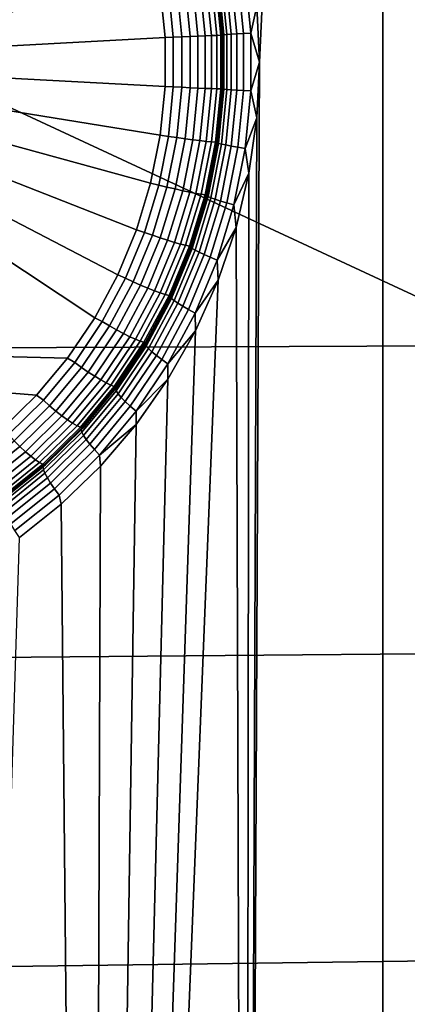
# Model space of a CAD drawing. Header units: metres. Extents: x -240 to 45, y -77 to 27.
# Tile 233 of 656: x -200.877 to -200.075, y -1.949 to 0.088. Entities that reach past the tile are written whole.
import ezdxf

# ---------------------------------------------------------------- set-up
doc = ezdxf.new("R2010")
doc.units = ezdxf.units.M
doc.layers.add('solid_102011X2', color=7, linetype='CONTINUOUS')

msp = doc.modelspace()

# ---------------------------------------------------------------- linework, layer by layer
at = {"layer": 'solid_102011X2'}
for points in [[(-200.381378, -0.000014, 268.158722), (-200.126343, 5.517744, 268.095123), (-200.126114, -5.517044, 268.095062), (-200.410034, -6.301452, 268.165863)], [(-200.381378, -0.000014, 268.158722), (-200.38678, 0.115492, 268.160065), (-200.126343, 5.517744, 268.095123)], [(-200.126114, -5.517044, 268.095062), (-200.126343, 5.517744, 268.095123), (-199.880981, 4.724035, 268.033936)], [(-199.880829, -4.723488, 268.033905), (-200.126114, -5.517044, 268.095062), (-199.880981, 4.724035, 268.033936)], [(-199.836945, 0.635814, 327.484955), (-201.442215, 0.642961, 325.893158), (-201.099945, 0, 326.252289)], [(-199.836945, 0.635814, 327.484955), (-201.099945, 0, 326.252289), (-199.838379, -0.586244, 327.486176), (-199.532898, 0, 327.801483)], [(-200.586624, 0.151448, 268.2099), (-200.576675, 0.050664, 268.207397), (-201.520187, 0, 268.442657), (-201.531815, 0.593008, 268.445557)], [(-200.493744, 0.054372, 268.223602), (-200.504379, 0.162562, 268.226257), (-200.491333, 0.164071, 268.237732), (-200.480591, 0.054877, 268.235046)], [(-200.480591, 0.054877, 268.235046), (-200.491333, 0.164071, 268.237732), (-200.480453, 0.165182, 268.251312), (-200.469635, 0.055249, 268.248627)], [(-200.469635, 0.055249, 268.248627), (-200.480453, 0.165182, 268.251312), (-200.472061, 0.165861, 268.266602), (-200.461197, 0.055476, 268.263916)], [(-200.461197, 0.055476, 268.263916), (-200.472061, 0.165861, 268.266602), (-200.466446, 0.166087, 268.28299), (-200.455566, 0.055551, 268.280273)], [(-200.468948, 0.166992, 268.248474), (-200.458008, 0.055854, 268.245728), (-200.458298, 0.055627, 268.263184), (-200.469177, 0.166313, 268.2659)], [(-200.469177, 0.166313, 268.2659), (-200.458298, 0.055627, 268.263184), (-200.455566, 0.055551, 268.280273), (-200.466446, 0.166087, 268.28299)], [(-200.465714, 0.168104, 268.231354), (-200.454712, 0.056226, 268.228607), (-200.458008, 0.055854, 268.245728), (-200.468948, 0.166992, 268.248474)], [(-200.459595, 0.169613, 268.215088), (-200.448486, 0.056731, 268.212311), (-200.454712, 0.056226, 268.228607), (-200.465714, 0.168104, 268.231354)], [(-200.450745, 0.171475, 268.200165), (-200.439514, 0.057353, 268.197357), (-200.448486, 0.056731, 268.212311), (-200.459595, 0.169613, 268.215088)], [(-200.439468, 0.173632, 268.187012), (-200.428101, 0.058075, 268.184174), (-200.439514, 0.057353, 268.197357), (-200.450745, 0.171475, 268.200165)], [(-200.426086, 0.17602, 268.176086), (-200.414566, 0.058873, 268.173218), (-200.428101, 0.058075, 268.184174), (-200.439468, 0.173632, 268.187012)], [(-200.411011, 0.178564, 268.167664), (-200.399323, 0.059724, 268.164764), (-200.414566, 0.058873, 268.173218), (-200.426086, 0.17602, 268.176086)], [(-200.411011, 0.178564, 268.167664), (-200.38678, 0.115492, 268.160065), (-200.399323, 0.059724, 268.164764)], [(-200.559479, 0.051378, 268.204681), (-200.576675, 0.050664, 268.207397), (-200.586624, 0.151448, 268.2099), (-200.569534, 0.15361, 268.207184)], [(-200.559479, 0.051378, 268.204681), (-200.569534, 0.15361, 268.207184), (-200.552277, 0.156155, 268.20755), (-200.542053, 0.052229, 268.204987)], [(-200.542053, 0.052229, 268.204987), (-200.552277, 0.156155, 268.20755), (-200.535324, 0.158542, 268.210907), (-200.524948, 0.053028, 268.208344)], [(-200.524948, 0.053028, 268.208344), (-200.535324, 0.158542, 268.210907), (-200.519196, 0.1607, 268.217224), (-200.508682, 0.053749, 268.2146)], [(-200.508682, 0.053749, 268.2146), (-200.519196, 0.1607, 268.217224), (-200.504379, 0.162562, 268.226257), (-200.493744, 0.054372, 268.223602)], [(-200.399323, 0.059724, 268.164764), (-200.38678, 0.115492, 268.160065), (-200.381378, -0.000014, 268.158722)], [(-200.576675, 0.050664, 268.207397), (-200.576675, -0.050663, 268.207397), (-201.520187, 0, 268.442657)], [(-200.559479, 0.051378, 268.204681), (-200.559479, -0.051378, 268.204681), (-200.576675, -0.050663, 268.207397), (-200.576675, 0.050664, 268.207397)], [(-200.559479, -0.051378, 268.204681), (-200.559479, 0.051378, 268.204681), (-200.542053, 0.052229, 268.204987), (-200.542053, -0.052229, 268.204987)], [(-200.542053, -0.052229, 268.204987), (-200.542053, 0.052229, 268.204987), (-200.524948, 0.053028, 268.208344), (-200.524948, -0.053028, 268.208344)], [(-200.524948, -0.053028, 268.208344), (-200.524948, 0.053028, 268.208344), (-200.508682, 0.053749, 268.2146), (-200.508682, -0.053749, 268.2146)], [(-200.508682, -0.053749, 268.2146), (-200.508682, 0.053749, 268.2146), (-200.493744, 0.054372, 268.223602), (-200.493744, -0.054372, 268.223602)], [(-200.493744, -0.054372, 268.223602), (-200.493744, 0.054372, 268.223602), (-200.480591, 0.054877, 268.235046), (-200.480591, -0.054877, 268.235046)], [(-200.480591, -0.054877, 268.235046), (-200.480591, 0.054877, 268.235046), (-200.469635, 0.055249, 268.248627), (-200.469635, -0.055249, 268.248627)], [(-200.469635, -0.055249, 268.248627), (-200.469635, 0.055249, 268.248627), (-200.461197, 0.055476, 268.263916), (-200.461197, -0.055476, 268.263916)], [(-200.461197, -0.055476, 268.263916), (-200.461197, 0.055476, 268.263916), (-200.455566, 0.055551, 268.280273), (-200.455566, -0.055551, 268.280273)], [(-200.458008, 0.055854, 268.245728), (-200.458008, -0.055854, 268.245728), (-200.458298, -0.055627, 268.263184), (-200.458298, 0.055627, 268.263184)], [(-200.458298, 0.055627, 268.263184), (-200.458298, -0.055627, 268.263184), (-200.455566, -0.055551, 268.280273), (-200.455566, 0.055551, 268.280273)], [(-200.454712, 0.056226, 268.228607), (-200.454712, -0.056226, 268.228607), (-200.458008, -0.055854, 268.245728), (-200.458008, 0.055854, 268.245728)], [(-200.448486, 0.056731, 268.212311), (-200.448486, -0.056731, 268.212311), (-200.454712, -0.056226, 268.228607), (-200.454712, 0.056226, 268.228607)], [(-200.439514, 0.057353, 268.197357), (-200.439514, -0.057353, 268.197357), (-200.448486, -0.056731, 268.212311), (-200.448486, 0.056731, 268.212311)], [(-200.428101, 0.058075, 268.184174), (-200.428101, -0.058075, 268.184174), (-200.439514, -0.057353, 268.197357), (-200.439514, 0.057353, 268.197357)], [(-200.414566, 0.058873, 268.173218), (-200.414566, -0.058873, 268.173218), (-200.428101, -0.058075, 268.184174), (-200.428101, 0.058075, 268.184174)], [(-200.399323, 0.059724, 268.164764), (-200.399323, -0.059724, 268.164764), (-200.414566, -0.058873, 268.173218), (-200.414566, 0.058873, 268.173218)], [(-200.399323, 0.059724, 268.164764), (-200.381378, -0.000014, 268.158722), (-200.399323, -0.059724, 268.164764)], [(-201.099945, 0, 326.252289), (-201.44368, -0.592833, 325.894379), (-199.838379, -0.586244, 327.486176)], [(-200.778442, -0.612106, 268.257721), (-201.53183, -0.593612, 268.445557), (-201.520187, 0, 268.442657), (-200.722229, -0.528858, 268.243683)], [(-200.674484, -0.440177, 268.231781), (-200.722229, -0.528858, 268.243683), (-201.520187, 0, 268.442657)], [(-200.635773, -0.347138, 268.222137), (-200.674484, -0.440177, 268.231781), (-201.520187, 0, 268.442657)], [(-200.6064, -0.250605, 268.214813), (-200.635773, -0.347138, 268.222137), (-201.520187, 0, 268.442657)], [(-200.586624, -0.151446, 268.2099), (-200.6064, -0.250605, 268.214813), (-201.520187, 0, 268.442657)], [(-200.576675, -0.050663, 268.207397), (-200.586624, -0.151446, 268.2099), (-201.520187, 0, 268.442657)], [(-200.38678, -0.11552, 268.160065), (-200.381378, -0.000014, 268.158722), (-200.410034, -6.301452, 268.165863)], [(-200.399323, -0.059724, 268.164764), (-200.381378, -0.000014, 268.158722), (-200.38678, -0.11552, 268.160065)], [(-200.559479, -0.051378, 268.204681), (-200.569534, -0.15361, 268.207184), (-200.586624, -0.151446, 268.2099), (-200.576675, -0.050663, 268.207397)], [(-200.569534, -0.15361, 268.207184), (-200.559479, -0.051378, 268.204681), (-200.542053, -0.052229, 268.204987), (-200.552277, -0.156155, 268.20755)], [(-200.552277, -0.156155, 268.20755), (-200.542053, -0.052229, 268.204987), (-200.524948, -0.053028, 268.208344), (-200.535324, -0.158542, 268.210907)], [(-200.535324, -0.158542, 268.210907), (-200.524948, -0.053028, 268.208344), (-200.508682, -0.053749, 268.2146), (-200.519196, -0.1607, 268.217224)], [(-200.519196, -0.1607, 268.217224), (-200.508682, -0.053749, 268.2146), (-200.493744, -0.054372, 268.223602), (-200.504379, -0.162562, 268.226257)], [(-200.504379, -0.162562, 268.226257), (-200.493744, -0.054372, 268.223602), (-200.480591, -0.054877, 268.235046), (-200.491333, -0.164071, 268.237732)], [(-200.491333, -0.164071, 268.237732), (-200.480591, -0.054877, 268.235046), (-200.469635, -0.055249, 268.248627), (-200.480453, -0.165182, 268.251312)], [(-200.480453, -0.165182, 268.251312), (-200.469635, -0.055249, 268.248627), (-200.461197, -0.055476, 268.263916), (-200.472061, -0.165861, 268.266602)], [(-200.472061, -0.165861, 268.266602), (-200.461197, -0.055476, 268.263916), (-200.455566, -0.055551, 268.280273), (-200.466446, -0.166087, 268.28299)], [(-200.458298, -0.055627, 268.263184), (-200.469177, -0.166313, 268.2659), (-200.466446, -0.166087, 268.28299), (-200.455566, -0.055551, 268.280273)], [(-200.458008, -0.055854, 268.245728), (-200.468948, -0.166992, 268.248474), (-200.469177, -0.166313, 268.2659), (-200.458298, -0.055627, 268.263184)], [(-200.454712, -0.056226, 268.228607), (-200.465714, -0.168104, 268.231354), (-200.468948, -0.166992, 268.248474), (-200.458008, -0.055854, 268.245728)], [(-200.448486, -0.056731, 268.212311), (-200.459595, -0.169613, 268.215088), (-200.465714, -0.168104, 268.231354), (-200.454712, -0.056226, 268.228607)], [(-200.439514, -0.057353, 268.197357), (-200.450745, -0.171475, 268.200165), (-200.459595, -0.169613, 268.215088), (-200.448486, -0.056731, 268.212311)], [(-200.428101, -0.058075, 268.184174), (-200.439468, -0.173632, 268.187012), (-200.450745, -0.171475, 268.200165), (-200.439514, -0.057353, 268.197357)], [(-200.414566, -0.058873, 268.173218), (-200.426086, -0.17602, 268.176086), (-200.439468, -0.173632, 268.187012), (-200.428101, -0.058075, 268.184174)], [(-200.399323, -0.059724, 268.164764), (-200.411011, -0.178564, 268.167664), (-200.426086, -0.17602, 268.176086), (-200.414566, -0.058873, 268.173218)], [(-200.399323, -0.059724, 268.164764), (-200.38678, -0.11552, 268.160065), (-200.411011, -0.178564, 268.167664)], [(-200.411011, -0.178564, 268.167664), (-200.38678, -0.11552, 268.160065), (-200.402924, -0.229829, 268.164093)], [(-200.402924, -0.229829, 268.164093), (-200.38678, -0.11552, 268.160065), (-200.410034, -6.301452, 268.165863)], [(-200.569534, -0.15361, 268.207184), (-200.589554, -0.254275, 268.212189), (-200.6064, -0.250605, 268.214813), (-200.586624, -0.151446, 268.2099)], [(-200.589554, -0.254275, 268.212189), (-200.569534, -0.15361, 268.207184), (-200.552277, -0.156155, 268.20755), (-200.572617, -0.258488, 268.212616)], [(-200.572617, -0.258488, 268.212616), (-200.552277, -0.156155, 268.20755), (-200.535324, -0.158542, 268.210907), (-200.555984, -0.26244, 268.216064)], [(-200.555984, -0.26244, 268.216064), (-200.535324, -0.158542, 268.210907), (-200.519196, -0.1607, 268.217224), (-200.540131, -0.266011, 268.222443)], [(-200.540131, -0.266011, 268.222443), (-200.519196, -0.1607, 268.217224), (-200.504379, -0.162562, 268.226257), (-200.525558, -0.269093, 268.231537)], [(-200.525558, -0.269093, 268.231537), (-200.504379, -0.162562, 268.226257), (-200.491333, -0.164071, 268.237732), (-200.512711, -0.271591, 268.243073)], [(-200.512711, -0.271591, 268.243073), (-200.491333, -0.164071, 268.237732), (-200.480453, -0.165182, 268.251312), (-200.501968, -0.27343, 268.256683)], [(-200.501968, -0.27343, 268.256683), (-200.480453, -0.165182, 268.251312), (-200.472061, -0.165861, 268.266602), (-200.493668, -0.274554, 268.272003)], [(-200.493668, -0.274554, 268.272003), (-200.472061, -0.165861, 268.266602), (-200.466446, -0.166087, 268.28299), (-200.488083, -0.274929, 268.288391)], [(-200.469177, -0.166313, 268.2659), (-200.490845, -0.275303, 268.271301), (-200.488083, -0.274929, 268.288391), (-200.466446, -0.166087, 268.28299)], [(-200.468948, -0.166992, 268.248474), (-200.490707, -0.276427, 268.253876), (-200.490845, -0.275303, 268.271301), (-200.469177, -0.166313, 268.2659)], [(-200.465714, -0.168104, 268.231354), (-200.487625, -0.278266, 268.236816), (-200.490707, -0.276427, 268.253876), (-200.468948, -0.166992, 268.248474)], [(-200.459595, -0.169613, 268.215088), (-200.481689, -0.280765, 268.220581), (-200.487625, -0.278266, 268.236816), (-200.465714, -0.168104, 268.231354)], [(-200.450745, -0.171475, 268.200165), (-200.473083, -0.283847, 268.205719), (-200.481689, -0.280765, 268.220581), (-200.459595, -0.169613, 268.215088)], [(-200.439468, -0.173632, 268.187012), (-200.462082, -0.287418, 268.192657), (-200.473083, -0.283847, 268.205719), (-200.450745, -0.171475, 268.200165)], [(-200.426086, -0.17602, 268.176086), (-200.44902, -0.29137, 268.181793), (-200.462082, -0.287418, 268.192657), (-200.439468, -0.173632, 268.187012)], [(-200.411011, -0.178564, 268.167664), (-200.43428, -0.295582, 268.173462), (-200.44902, -0.29137, 268.181793), (-200.426086, -0.17602, 268.176086)], [(-200.411011, -0.178564, 268.167664), (-200.402924, -0.229829, 268.164093), (-200.43428, -0.295582, 268.173462)], [(-200.43428, -0.295582, 268.173462), (-200.402924, -0.229829, 268.164093), (-200.429642, -0.341933, 268.170746)], [(-200.429642, -0.341933, 268.170746), (-200.402924, -0.229829, 268.164093), (-200.410034, -6.301452, 268.165863)], [(-200.589554, -0.254275, 268.212189), (-200.619308, -0.352347, 268.219604), (-200.635773, -0.347138, 268.222137), (-200.6064, -0.250605, 268.214813)], [(-200.619308, -0.352347, 268.219604), (-200.589554, -0.254275, 268.212189), (-200.572617, -0.258488, 268.212616), (-200.602875, -0.358183, 268.220154)], [(-200.602875, -0.358183, 268.220154), (-200.572617, -0.258488, 268.212616), (-200.555984, -0.26244, 268.216064), (-200.5867, -0.36366, 268.223724)], [(-200.5867, -0.36366, 268.223724), (-200.555984, -0.26244, 268.216064), (-200.540131, -0.266011, 268.222443), (-200.571274, -0.368608, 268.230194)], [(-200.571274, -0.368608, 268.230194), (-200.540131, -0.266011, 268.222443), (-200.525558, -0.269093, 268.231537), (-200.557053, -0.372879, 268.23938)], [(-200.557053, -0.372879, 268.23938), (-200.525558, -0.269093, 268.231537), (-200.512711, -0.271591, 268.243073), (-200.544495, -0.376341, 268.250977)], [(-200.544495, -0.376341, 268.250977), (-200.512711, -0.271591, 268.243073), (-200.501968, -0.27343, 268.256683), (-200.533981, -0.37889, 268.264679)], [(-200.533981, -0.37889, 268.264679), (-200.501968, -0.27343, 268.256683), (-200.493668, -0.274554, 268.272003), (-200.525803, -0.380447, 268.279999)], [(-200.525803, -0.380447, 268.279999), (-200.493668, -0.274554, 268.272003), (-200.488083, -0.274929, 268.288391), (-200.520264, -0.380966, 268.296387)], [(-200.490845, -0.275303, 268.271301), (-200.523071, -0.381485, 268.279327), (-200.520264, -0.380966, 268.296387), (-200.488083, -0.274929, 268.288391)], [(-200.490707, -0.276427, 268.253876), (-200.523056, -0.383042, 268.261963), (-200.523071, -0.381485, 268.279327), (-200.490845, -0.275303, 268.271301)], [(-200.487625, -0.278266, 268.236816), (-200.520187, -0.385591, 268.244934), (-200.523056, -0.383042, 268.261963), (-200.490707, -0.276427, 268.253876)], [(-200.481689, -0.280765, 268.220581), (-200.514542, -0.389053, 268.22879), (-200.520187, -0.385591, 268.244934), (-200.487625, -0.278266, 268.236816)], [(-200.473083, -0.283847, 268.205719), (-200.506317, -0.393323, 268.21402), (-200.514542, -0.389053, 268.22879), (-200.481689, -0.280765, 268.220581)], [(-200.462082, -0.287418, 268.192657), (-200.495728, -0.398272, 268.20105), (-200.506317, -0.393323, 268.21402), (-200.473083, -0.283847, 268.205719)], [(-200.44902, -0.29137, 268.181793), (-200.483124, -0.403748, 268.190308), (-200.495728, -0.398272, 268.20105), (-200.462082, -0.287418, 268.192657)], [(-200.43428, -0.295582, 268.173462), (-200.468872, -0.409585, 268.182098), (-200.483124, -0.403748, 268.190308), (-200.44902, -0.29137, 268.181793)], [(-200.43428, -0.295582, 268.173462), (-200.429642, -0.341933, 268.170746), (-200.468872, -0.409585, 268.182098)], [(-200.466721, -0.450964, 268.179993), (-200.429642, -0.341933, 268.170746), (-200.410034, -6.301452, 268.165863), (-200.732285, -7.074568, 268.246216)], [(-200.468872, -0.409585, 268.182098), (-200.429642, -0.341933, 268.170746), (-200.466721, -0.450964, 268.179993)], [(-200.619308, -0.352347, 268.219604), (-200.658524, -0.446823, 268.22937), (-200.674484, -0.440177, 268.231781), (-200.635773, -0.347138, 268.222137)], [(-200.658524, -0.446823, 268.22937), (-200.619308, -0.352347, 268.219604), (-200.602875, -0.358183, 268.220154), (-200.642731, -0.454225, 268.230103)], [(-200.642731, -0.454225, 268.230103), (-200.602875, -0.358183, 268.220154), (-200.5867, -0.36366, 268.223724), (-200.627167, -0.46117, 268.233826)], [(-200.627167, -0.46117, 268.233826), (-200.5867, -0.36366, 268.223724), (-200.571274, -0.368608, 268.230194), (-200.612289, -0.467445, 268.240417)], [(-200.612289, -0.467445, 268.240417), (-200.571274, -0.368608, 268.230194), (-200.557053, -0.372879, 268.23938), (-200.598557, -0.472861, 268.249725)], [(-200.598557, -0.472861, 268.249725), (-200.557053, -0.372879, 268.23938), (-200.544495, -0.376341, 268.250977), (-200.58638, -0.477251, 268.261444)], [(-200.58638, -0.477251, 268.261444), (-200.544495, -0.376341, 268.250977), (-200.533981, -0.37889, 268.264679), (-200.576141, -0.480483, 268.275177)], [(-200.576141, -0.480483, 268.275177), (-200.533981, -0.37889, 268.264679), (-200.525803, -0.380447, 268.279999), (-200.568146, -0.482458, 268.290558)], [(-200.568146, -0.482458, 268.290558), (-200.525803, -0.380447, 268.279999), (-200.520264, -0.380966, 268.296387), (-200.562668, -0.483116, 268.306976)], [(-200.523056, -0.383042, 268.261963), (-200.565689, -0.485749, 268.272583), (-200.565521, -0.483774, 268.289917), (-200.523071, -0.381485, 268.279327)], [(-200.520187, -0.385591, 268.244934), (-200.563095, -0.488981, 268.255615), (-200.565689, -0.485749, 268.272583), (-200.523056, -0.383042, 268.261963)], [(-200.523071, -0.381485, 268.279327), (-200.565521, -0.483774, 268.289917), (-200.562668, -0.483116, 268.306976), (-200.520264, -0.380966, 268.296387)], [(-200.514542, -0.389053, 268.22879), (-200.557846, -0.493372, 268.239594), (-200.563095, -0.488981, 268.255615), (-200.520187, -0.385591, 268.244934)], [(-200.506317, -0.393323, 268.21402), (-200.550079, -0.498787, 268.224915), (-200.557846, -0.493372, 268.239594), (-200.514542, -0.389053, 268.22879)], [(-200.495728, -0.398272, 268.20105), (-200.540054, -0.505063, 268.212097), (-200.550079, -0.498787, 268.224915), (-200.506317, -0.393323, 268.21402)], [(-200.483124, -0.403748, 268.190308), (-200.528046, -0.512007, 268.201508), (-200.540054, -0.505063, 268.212097), (-200.495728, -0.398272, 268.20105)], [(-200.468872, -0.409585, 268.182098), (-200.51445, -0.519409, 268.193451), (-200.528046, -0.512007, 268.201508), (-200.483124, -0.403748, 268.190308)], [(-200.468872, -0.409585, 268.182098), (-200.466721, -0.450964, 268.179993), (-200.51445, -0.519409, 268.193451)], [(-200.658524, -0.446823, 268.22937), (-200.706772, -0.536742, 268.241394), (-200.722229, -0.528858, 268.243683), (-200.674484, -0.440177, 268.231781)], [(-200.706772, -0.536742, 268.241394), (-200.658524, -0.446823, 268.22937), (-200.642731, -0.454225, 268.230103), (-200.691788, -0.545633, 268.24234)], [(-200.513916, -0.556034, 268.191742), (-200.466721, -0.450964, 268.179993), (-200.732285, -7.074568, 268.246216)], [(-200.691788, -0.545633, 268.24234), (-200.642731, -0.454225, 268.230103), (-200.627167, -0.46117, 268.233826), (-200.676971, -0.553975, 268.246246)], [(-200.676971, -0.553975, 268.246246), (-200.627167, -0.46117, 268.233826), (-200.612289, -0.467445, 268.240417), (-200.662781, -0.561514, 268.253021)], [(-200.662781, -0.561514, 268.253021), (-200.612289, -0.467445, 268.240417), (-200.598557, -0.472861, 268.249725), (-200.649628, -0.568019, 268.262451)], [(-200.51445, -0.519409, 268.193451), (-200.466721, -0.450964, 268.179993), (-200.513916, -0.556034, 268.191742)], [(-200.649628, -0.568019, 268.262451), (-200.598557, -0.472861, 268.249725), (-200.58638, -0.477251, 268.261444), (-200.637924, -0.573293, 268.274292)], [(-200.637924, -0.573293, 268.274292), (-200.58638, -0.477251, 268.261444), (-200.576141, -0.480483, 268.275177), (-200.628036, -0.577175, 268.288116)], [(-200.628036, -0.577175, 268.288116), (-200.576141, -0.480483, 268.275177), (-200.568146, -0.482458, 268.290558), (-200.620239, -0.579548, 268.303558)], [(-200.620239, -0.579548, 268.303558), (-200.568146, -0.482458, 268.290558), (-200.562668, -0.483116, 268.306976), (-200.614838, -0.580338, 268.319977)], [(-200.565689, -0.485749, 268.272583), (-200.618149, -0.583501, 268.285645), (-200.617783, -0.581129, 268.302948), (-200.565521, -0.483774, 268.289917)], [(-200.563095, -0.488981, 268.255615), (-200.615906, -0.587383, 268.268799), (-200.618149, -0.583501, 268.285645), (-200.565689, -0.485749, 268.272583)], [(-200.565521, -0.483774, 268.289917), (-200.617783, -0.581129, 268.302948), (-200.614838, -0.580338, 268.319977), (-200.562668, -0.483116, 268.306976)], [(-200.557846, -0.493372, 268.239594), (-200.61113, -0.592658, 268.252869), (-200.615906, -0.587383, 268.268799), (-200.563095, -0.488981, 268.255615)], [(-200.550079, -0.498787, 268.224915), (-200.603958, -0.599163, 268.238342), (-200.61113, -0.592658, 268.252869), (-200.557846, -0.493372, 268.239594)], [(-200.540054, -0.505063, 268.212097), (-200.594589, -0.606701, 268.225708), (-200.603958, -0.599163, 268.238342), (-200.550079, -0.498787, 268.224915)], [(-200.528046, -0.512007, 268.201508), (-200.583344, -0.615043, 268.215302), (-200.594589, -0.606701, 268.225708), (-200.540054, -0.505063, 268.212097)], [(-200.706772, -0.536742, 268.241394), (-200.763596, -0.621184, 268.255585), (-200.778442, -0.612106, 268.257721), (-200.722229, -0.528858, 268.243683)], [(-200.51445, -0.519409, 268.193451), (-200.570557, -0.623935, 268.207458), (-200.583344, -0.615043, 268.215302), (-200.528046, -0.512007, 268.201508)], [(-200.51445, -0.519409, 268.193451), (-200.513916, -0.556034, 268.191742), (-200.570557, -0.623935, 268.207458)], [(-200.763596, -0.621184, 268.255585), (-200.706772, -0.536742, 268.241394), (-200.691788, -0.545633, 268.24234), (-200.749542, -0.631475, 268.256714)], [(-200.749542, -0.631475, 268.256714), (-200.691788, -0.545633, 268.24234), (-200.676971, -0.553975, 268.246246), (-200.735611, -0.641129, 268.260864)], [(-200.735611, -0.641129, 268.260864), (-200.676971, -0.553975, 268.246246), (-200.662781, -0.561514, 268.253021), (-200.722214, -0.649854, 268.267822)], [(-200.57077, -0.656007, 268.205933), (-200.513916, -0.556034, 268.191742), (-200.732285, -7.074568, 268.246216)], [(-200.722214, -0.649854, 268.267822), (-200.662781, -0.561514, 268.253021), (-200.649628, -0.568019, 268.262451), (-200.709747, -0.657382, 268.277466)], [(-200.709747, -0.657382, 268.277466), (-200.649628, -0.568019, 268.262451), (-200.637924, -0.573293, 268.274292), (-200.698608, -0.663486, 268.289429)], [(-200.570557, -0.623935, 268.207458), (-200.513916, -0.556034, 268.191742), (-200.57077, -0.656007, 268.205933)], [(-199.838379, -0.586244, 327.486176), (-201.44368, -0.592833, 325.894379), (-201.415802, -1.235552, 325.871094), (-199.811035, -1.221819, 327.462952)], [(-200.698608, -0.663486, 268.289429), (-200.637924, -0.573293, 268.274292), (-200.628036, -0.577175, 268.288116), (-200.689117, -0.667979, 268.303345)], [(-200.689117, -0.667979, 268.303345), (-200.628036, -0.577175, 268.288116), (-200.620239, -0.579548, 268.303558), (-200.681595, -0.670725, 268.318848)], [(-200.681595, -0.670725, 268.318848), (-200.620239, -0.579548, 268.303558), (-200.614838, -0.580338, 268.319977), (-200.67627, -0.67164, 268.335297)], [(-200.618149, -0.583501, 268.285645), (-200.679916, -0.6753, 268.301056), (-200.679291, -0.672555, 268.318268), (-200.617783, -0.581129, 268.302948)], [(-200.615906, -0.587383, 268.268799), (-200.678085, -0.679794, 268.284302), (-200.679916, -0.6753, 268.301056), (-200.618149, -0.583501, 268.285645)], [(-200.617783, -0.581129, 268.302948), (-200.679291, -0.672555, 268.318268), (-200.67627, -0.67164, 268.335297), (-200.614838, -0.580338, 268.319977)], [(-200.61113, -0.592658, 268.252869), (-200.673859, -0.685897, 268.268494), (-200.678085, -0.679794, 268.284302), (-200.615906, -0.587383, 268.268799)], [(-200.842346, -0.688829, 268.273651), (-201.533432, -0.633096, 268.445953), (-201.53183, -0.593612, 268.445557), (-200.778442, -0.612106, 268.257721)], [(-200.603958, -0.599163, 268.238342), (-200.667374, -0.693426, 268.25415), (-200.673859, -0.685897, 268.268494), (-200.61113, -0.592658, 268.252869)], [(-200.594589, -0.606701, 268.225708), (-200.658813, -0.702151, 268.241699), (-200.667374, -0.693426, 268.25415), (-200.603958, -0.599163, 268.238342)], [(-200.583344, -0.615043, 268.215302), (-200.648453, -0.711805, 268.231506), (-200.658813, -0.702151, 268.241699), (-200.594589, -0.606701, 268.225708)], [(-200.763596, -0.621184, 268.255585), (-200.828369, -0.69929, 268.271729), (-200.842346, -0.688829, 268.273651), (-200.778442, -0.612106, 268.257721)], [(-200.828369, -0.69929, 268.271729), (-200.763596, -0.621184, 268.255585), (-200.749542, -0.631475, 268.256714), (-200.815399, -0.710875, 268.273163)], [(-200.570557, -0.623935, 268.207458), (-200.636597, -0.722095, 268.223907), (-200.648453, -0.711805, 268.231506), (-200.583344, -0.615043, 268.215302)], [(-200.570557, -0.623935, 268.207458), (-200.57077, -0.656007, 268.205933), (-200.636597, -0.722095, 268.223907)], [(-200.842346, -0.688829, 268.273651), (-200.912949, -0.758088, 268.29126), (-201.533432, -0.633096, 268.445953)], [(-200.815399, -0.710875, 268.273163), (-200.749542, -0.631475, 268.256714), (-200.735611, -0.641129, 268.260864), (-200.802475, -0.721743, 268.277527)], [(-200.802475, -0.721743, 268.277527), (-200.735611, -0.641129, 268.260864), (-200.722214, -0.649854, 268.267822), (-200.789978, -0.731564, 268.284729)], [(-200.789978, -0.731564, 268.284729), (-200.722214, -0.649854, 268.267822), (-200.709747, -0.657382, 268.277466), (-200.778305, -0.74004, 268.294556)], [(-200.778305, -0.74004, 268.294556), (-200.709747, -0.657382, 268.277466), (-200.698608, -0.663486, 268.289429), (-200.767807, -0.746911, 268.306671)], [(-200.767807, -0.746911, 268.306671), (-200.698608, -0.663486, 268.289429), (-200.689117, -0.667979, 268.303345), (-200.758789, -0.751969, 268.32074)], [(-200.758789, -0.751969, 268.32074), (-200.689117, -0.667979, 268.303345), (-200.681595, -0.670725, 268.318848), (-200.751541, -0.75506, 268.336304)], [(-200.751541, -0.75506, 268.336304), (-200.681595, -0.670725, 268.318848), (-200.67627, -0.67164, 268.335297), (-200.746307, -0.75609, 268.352753)], [(-200.679291, -0.672555, 268.318268), (-200.749435, -0.75712, 268.335754), (-200.746307, -0.75609, 268.352753), (-200.67627, -0.67164, 268.335297)], [(-200.636551, -0.749674, 268.222321), (-200.57077, -0.656007, 268.205933), (-200.732285, -7.074568, 268.246216)], [(-200.636597, -0.722095, 268.223907), (-200.57077, -0.656007, 268.205933), (-200.636551, -0.749674, 268.222321)], [(-200.828369, -0.69929, 268.271729), (-200.900482, -0.770262, 268.289703), (-200.912949, -0.758088, 268.29126), (-200.842346, -0.688829, 268.273651)], [(-200.679916, -0.6753, 268.301056), (-200.750336, -0.760211, 268.318604), (-200.749435, -0.75712, 268.335754), (-200.679291, -0.672555, 268.318268)], [(-200.678085, -0.679794, 268.284302), (-200.748978, -0.765269, 268.301971), (-200.750336, -0.760211, 268.318604), (-200.679916, -0.6753, 268.301056)], [(-200.673859, -0.685897, 268.268494), (-200.745392, -0.77214, 268.286346), (-200.748978, -0.765269, 268.301971), (-200.678085, -0.679794, 268.284302)], [(-200.667374, -0.693426, 268.25415), (-200.7397, -0.780615, 268.272186), (-200.745392, -0.77214, 268.286346), (-200.673859, -0.685897, 268.268494)], [(-200.900482, -0.770262, 268.289703), (-200.828369, -0.69929, 268.271729), (-200.815399, -0.710875, 268.273163), (-200.888702, -0.783022, 268.291412)], [(-200.888702, -0.783022, 268.291412), (-200.815399, -0.710875, 268.273163), (-200.802475, -0.721743, 268.277527), (-200.876892, -0.794994, 268.296082)], [(-200.658813, -0.702151, 268.241699), (-200.73204, -0.790437, 268.259979), (-200.7397, -0.780615, 268.272186), (-200.667374, -0.693426, 268.25415)], [(-200.648453, -0.711805, 268.231506), (-200.722687, -0.801305, 268.250031), (-200.73204, -0.790437, 268.259979), (-200.658813, -0.702151, 268.241699)], [(-200.636597, -0.722095, 268.223907), (-200.711899, -0.81289, 268.242676), (-200.722687, -0.801305, 268.250031), (-200.648453, -0.711805, 268.231506)], [(-200.876892, -0.794994, 268.296082), (-200.802475, -0.721743, 268.277527), (-200.789978, -0.731564, 268.284729), (-200.865417, -0.805812, 268.303528)], [(-200.865417, -0.805812, 268.303528), (-200.789978, -0.731564, 268.284729), (-200.778305, -0.74004, 268.294556), (-200.854614, -0.815147, 268.313568)], [(-200.636597, -0.722095, 268.223907), (-200.636551, -0.749674, 268.222321), (-200.711899, -0.81289, 268.242676)], [(-200.854614, -0.815147, 268.313568), (-200.778305, -0.74004, 268.294556), (-200.767807, -0.746911, 268.306671), (-200.844818, -0.822716, 268.325867)], [(-200.844818, -0.822716, 268.325867), (-200.767807, -0.746911, 268.306671), (-200.758789, -0.751969, 268.32074), (-200.836319, -0.828288, 268.340057)], [(-200.836319, -0.828288, 268.340057), (-200.758789, -0.751969, 268.32074), (-200.751541, -0.75506, 268.336304), (-200.829391, -0.831692, 268.355713)], [(-200.710388, -0.835956, 268.240753), (-200.636551, -0.749674, 268.222321), (-200.732285, -7.074568, 268.246216)], [(-200.711899, -0.81289, 268.242676), (-200.636551, -0.749674, 268.222321), (-200.710388, -0.835956, 268.240753)], [(-200.829391, -0.831692, 268.355713), (-200.751541, -0.75506, 268.336304), (-200.746307, -0.75609, 268.352753), (-200.82428, -0.832827, 268.372192)], [(-200.750336, -0.760211, 268.318604), (-200.82872, -0.837366, 268.338165), (-200.827499, -0.833961, 268.355225), (-200.749435, -0.75712, 268.335754)], [(-200.748978, -0.765269, 268.301971), (-200.827881, -0.842937, 268.321655), (-200.82872, -0.837366, 268.338165), (-200.750336, -0.760211, 268.318604)], [(-200.745392, -0.77214, 268.286346), (-200.825012, -0.850506, 268.306183), (-200.827881, -0.842937, 268.321655), (-200.748978, -0.765269, 268.301971)], [(-200.749435, -0.75712, 268.335754), (-200.827499, -0.833961, 268.355225), (-200.82428, -0.832827, 268.372192), (-200.746307, -0.75609, 268.352753)], [(-200.7397, -0.780615, 268.272186), (-200.820175, -0.859841, 268.292267), (-200.825012, -0.850506, 268.306183), (-200.745392, -0.77214, 268.286346)], [(-200.968689, -0.847182, 268.311371), (-200.888702, -0.783022, 268.291412), (-200.876892, -0.794994, 268.296082), (-200.958099, -0.860134, 268.316345)], [(-200.73204, -0.790437, 268.259979), (-200.813553, -0.870659, 268.280304), (-200.820175, -0.859841, 268.292267), (-200.7397, -0.780615, 268.272186)], [(-200.722687, -0.801305, 268.250031), (-200.805313, -0.882631, 268.27063), (-200.813553, -0.870659, 268.280304), (-200.73204, -0.790437, 268.259979)], [(-200.958099, -0.860134, 268.316345), (-200.876892, -0.794994, 268.296082), (-200.865417, -0.805812, 268.303528), (-200.947723, -0.871839, 268.324066)], [(-200.947723, -0.871839, 268.324066), (-200.865417, -0.805812, 268.303528), (-200.854614, -0.815147, 268.313568), (-200.937881, -0.881939, 268.33432)], [(-200.711899, -0.81289, 268.242676), (-200.795715, -0.895391, 268.26358), (-200.805313, -0.882631, 268.27063), (-200.722687, -0.801305, 268.250031)], [(-200.711899, -0.81289, 268.242676), (-200.710388, -0.835956, 268.240753), (-200.791214, -0.913954, 268.260895), (-200.795715, -0.895391, 268.26358)], [(-200.937881, -0.881939, 268.33432), (-200.854614, -0.815147, 268.313568), (-200.844818, -0.822716, 268.325867), (-200.928848, -0.890128, 268.346832)], [(-200.928848, -0.890128, 268.346832), (-200.844818, -0.822716, 268.325867), (-200.836319, -0.828288, 268.340057), (-200.920929, -0.896156, 268.361145)], [(-200.920929, -0.896156, 268.361145), (-200.836319, -0.828288, 268.340057), (-200.829391, -0.831692, 268.355713), (-200.914352, -0.89984, 268.376892)], [(-200.914352, -0.89984, 268.376892), (-200.829391, -0.831692, 268.355713), (-200.82428, -0.832827, 268.372192), (-200.909348, -0.901067, 268.393402)], [(-200.82872, -0.837366, 268.338165), (-200.914261, -0.905978, 268.359497), (-200.912689, -0.902294, 268.376465), (-200.827499, -0.833961, 268.355225)], [(-200.827499, -0.833961, 268.355225), (-200.912689, -0.902294, 268.376465), (-200.909348, -0.901067, 268.393402), (-200.82428, -0.832827, 268.372192)], [(-200.827881, -0.842937, 268.321655), (-200.913986, -0.912006, 268.343109), (-200.914261, -0.905978, 268.359497), (-200.82872, -0.837366, 268.338165)], [(-200.825012, -0.850506, 268.306183), (-200.91188, -0.920195, 268.32785), (-200.913986, -0.912006, 268.343109), (-200.827881, -0.842937, 268.321655)], [(-200.820175, -0.859841, 268.292267), (-200.908005, -0.930296, 268.314148), (-200.91188, -0.920195, 268.32785), (-200.825012, -0.850506, 268.306183)], [(-200.791214, -0.913954, 268.260895), (-200.710388, -0.835956, 268.240753), (-200.732285, -7.074568, 268.246216)], [(-200.813553, -0.870659, 268.280304), (-200.902481, -0.942, 268.30246), (-200.908005, -0.930296, 268.314148), (-200.820175, -0.859841, 268.292267)], [(-200.805313, -0.882631, 268.27063), (-200.895462, -0.954952, 268.293121), (-200.902481, -0.942, 268.30246), (-200.813553, -0.870659, 268.280304)], [(-200.795715, -0.895391, 268.26358), (-200.887177, -0.968758, 268.286377), (-200.895462, -0.954952, 268.293121), (-200.805313, -0.882631, 268.27063)], [(-200.887177, -0.968758, 268.286377), (-200.795715, -0.895391, 268.26358), (-200.791214, -0.913954, 268.260895), (-200.877884, -0.982982, 268.282501)], [(-200.877884, -0.982982, 268.282501), (-200.791214, -0.913954, 268.260895), (-200.732285, -7.074568, 268.246216), (-201.092484, -7.834517, 268.335999)], [(-199.811035, -1.221819, 327.462952), (-201.415802, -1.235552, 325.871094), (-201.368347, -1.87635, 325.831482), (-199.764511, -1.855497, 327.423462)], [(-199.764511, -1.855497, 327.423462), (-201.368347, -1.87635, 325.831482), (-201.301376, -2.514231, 325.775604), (-199.698853, -2.48629, 327.367706)]]:
    msp.add_3dface(points, dxfattribs=at)

doc.saveas('drawing.dxf')
